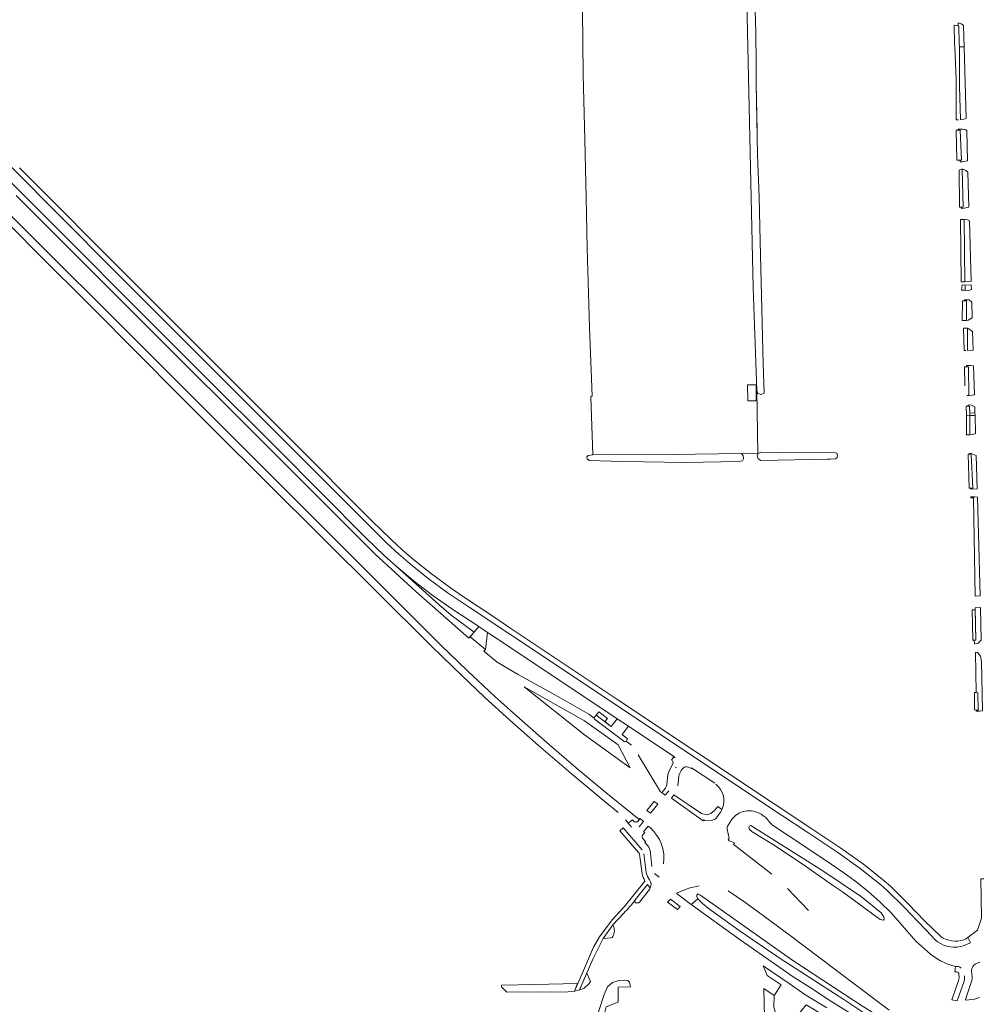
# Model space of a CAD drawing. Header units: metres. Extents: x 209813 to 223847, y 571801 to 587119.
# Tile 312 of 656: x 221085 to 221449, y 576081 to 576456. Entities that reach past the tile are written whole.
import ezdxf

# ---------------------------------------------------------------- set-up
doc = ezdxf.new("R2010")
doc.units = ezdxf.units.M
for name, color, linetype, lineweight in [('B-RO-GK-BESCHOEIING-G', 8, 'GK-BESCHOEIING', 0), ('B-RO-GR-BEPLANTING_CULTUUR_BOSPLANTSOEN-GV', 8, 'Continuous', 0), ('B-RO-GR-GRAS-GV', 8, 'Continuous', 0), ('B-RO-GR-GROENVOORZIENING-GV', 8, 'Continuous', 0), ('B-RO-GR-HAAG-GV', 8, 'Continuous', 0), ('B-RO-OG-TERREIN_CULTUURSCHEIDING-GV', 8, 'Continuous', 0), ('B-RO-OG-WATER_GREPPEL-GV', 8, 'Continuous', 0), ('B-RO-OG-WEG-GV', 8, 'Continuous', 0), ('B-RO-VH-VERHARDING_TEGEL-GV', 8, 'Continuous', 0)]:
    doc.layers.add(name, color=color, linetype=linetype, lineweight=lineweight)
doc.linetypes.add('GK-BESCHOEIING', pattern='A,30,-5,[1,NLCS.shx,S=1,R=0,X=0,Y=0],-5', length=40)

msp = doc.modelspace()

# ---------------------------------------------------------------- linework, layer by layer
at = {"layer": 'B-RO-GK-BESCHOEIING-G', "flags": 128}
for points in [[(221442.358, 576453.502), (221440.869, 576453.706), (221441.025, 576446.575)], [(221441.025, 576446.575), (221441.167, 576445.121)], [(221441.167, 576445.121), (221441.602, 576433.076), (221441.614, 576417.671), (221442.449, 576417.685)], [(221365.74, 576413.432), (221365.404, 576431.494), (221365.431, 576435.987)], [(221442.378, 576413.739), (221441.557, 576413.732), (221441.862, 576402.249), (221443.14, 576402.245)], [(221443.911, 576398.938), (221442.787, 576398.451), (221442.88, 576384.373), (221443.623, 576384.347)], [(221443.938, 576379.595), (221443.233, 576379.596), (221443.557, 576355.918), (221444.965, 576355.914)], [(221444.688, 576379.593), (221443.938, 576379.595)], [(221444.656, 576352.708), (221443.692, 576352.722), (221443.95, 576354.762), (221445.002, 576354.651)], [(221445.021, 576352.703), (221444.656, 576352.708)], [(221445.516, 576341.164), (221443.918, 576341.128), (221444.078, 576348.688), (221444.751, 576348.701)], [(221445.873, 576338.261), (221444.355, 576338.264), (221444.635, 576329.738), (221445.277, 576329.737)], [(221445.523, 576323.56), (221444.731, 576323.57), (221444.905, 576316.229)], [(221445.499, 576304.893), (221445.556, 576297.549), (221446.711, 576297.546)], [(221446.723, 576290.287), (221446.141, 576290.288), (221446.553, 576277.223), (221447.198, 576277.221)], [(221449.243, 576192.734), (221448.539, 576192.804), (221448.633, 576199.447), (221449.248, 576199.392)]]:
    msp.add_lwpolyline(points, dxfattribs=at)
at = {"layer": 'B-RO-GR-BEPLANTING_CULTUUR_BOSPLANTSOEN-GV', "flags": 128}
for points in [[(221428.438, 576062.309), (221430.591, 576062.131), (221425.856, 576066.571), (221425.183, 576066.262), (221423.792, 576066.787), (221413.73, 576072.52), (221398.822, 576082.425), (221374.549, 576098.108), (221358.931, 576108.71), (221347.041, 576117.295), (221344.941, 576118.976), (221343.192, 576120.749), (221340.589, 576118.634), (221359.26, 576105.23), (221373.121, 576095.478), (221379.545, 576091.121), (221386.033, 576086.952), (221393.9, 576081.748), (221409.855, 576071.915), (221416.233, 576068.172), (221424.43, 576063.436)], [(221441.028, 576006.494), (221441.791, 576009.754), (221428.865, 576008.831), (221397.24, 576008.831), (221394.812, 576011.5), (221391.029, 576012.675), (221383.832, 576012.437), (221381.474, 576012.998), (221380.429, 576016.519), (221379.38, 576056.66), (221391.31, 576076.35), (221384.406, 576080.374), (221381.189, 576076.403), (221377.309, 576074.606), (221373.524, 576075.079), (221372.105, 576079.334), (221372.234, 576083.948), (221368.277, 576086.684), (221369.749, 576026.243), (221375.286, 576026.305), (221375.508, 576006.318), (221386.996, 576006.705), (221389.533, 576004.282), (221403.95, 576004.697)]]:
    msp.add_lwpolyline(points, dxfattribs=at)
at = {"layer": 'B-RO-GR-GRAS-GV', "flags": 128}
for points in [[(221366.089, 576290.363), (221365.639, 576314.472), (221364.304, 576353.589), (221361.129, 576497.099), (221360.276, 576551.335), (221336.544, 576557.424), (221304.088, 576565.351), (221296.679, 576567.315), (221296.532, 576566.37), (221296.78, 576552.09), (221297.328, 576537.54), (221297.755, 576514.007), (221298.501, 576490.755), (221299.248, 576459.371), (221299.518, 576434.836), (221300.139, 576410.183), (221300.64, 576387.952), (221300.959, 576368.677), (221301.93, 576338.46), (221302.86, 576312.502), (221302.441, 576312.138), (221303.16, 576289.922), (221333.354, 576290.041), (221359.827, 576290.467)], [(221365.398, 576310.561), (221362.193, 576310.528), (221362.131, 576316.608), (221365.336, 576316.641)]]:
    msp.add_lwpolyline(points, close=True, dxfattribs=at)
at = {"layer": 'B-RO-GR-GROENVOORZIENING-GV', "flags": 128}
for points in [[(221083.345, 576388.827), (221092.929, 576379.207), (221220.241, 576252.157), (221235.672, 576237.903), (221255.917, 576220.093), (221257.862, 576222.363), (221249.178, 576228.921), (221244.395, 576233.002), (221228.158, 576247.511), (221223.731, 576251.497), (221216.541, 576258.45), (221182.82, 576292.34), (221154.099, 576321.027), (221078.026, 576397.223)], [(221352.334, 576154.799), (221350.769, 576155.992), (221349.635, 576154.553), (221348.169, 576153.253), (221346.758, 576152.866), (221344.546, 576153.309), (221334.06, 576160.386), (221333.074, 576159.167), (221345.202, 576150.566), (221345.408, 576150.847), (221345.652, 576150.67), (221348.604, 576150.82)]]:
    msp.add_lwpolyline(points, dxfattribs=at)
at = {"layer": 'B-RO-GR-HAAG-GV', "flags": 128}
for points in [[(221083.345, 576388.827), (221092.929, 576379.207), (221220.241, 576252.157), (221235.672, 576237.903), (221255.917, 576220.093), (221257.862, 576222.363), (221249.178, 576228.921), (221244.395, 576233.002), (221228.158, 576247.511), (221223.731, 576251.497), (221216.541, 576258.45), (221182.82, 576292.34), (221154.099, 576321.027), (221078.026, 576397.223)], [(221315.597, 576150.9), (221316.67, 576149.605), (221318.221, 576150.884), (221318.859, 576150.085), (221320.158, 576150.148), (221320.777, 576150.965), (221307.496, 576161.804), (221296.731, 576170.737), (221286.614, 576179.446), (221276.373, 576188.462), (221265.821, 576197.895), (221255.345, 576207.702), (221245.273, 576217.478), (221137.818, 576324.731), (221077.3, 576385.255)], [(221075.263, 576383.232), (221090.897, 576367.451), (221112.405, 576345.952), (221146.005, 576312.142), (221158.348, 576299.935), (221241.573, 576217.228), (221249.909, 576209.09), (221261.992, 576197.536), (221271.478, 576188.899), (221282.428, 576179.186), (221294.905, 576168.491), (221307.84, 576157.699), (221312.748, 576153.705)], [(221350.27, 576151.681), (221351.688, 576153.69)]]:
    msp.add_lwpolyline(points, dxfattribs=at)
msp.add_lwpolyline([(221276.981, 576201.594), (221299.934, 576183.234), (221317.39, 576170.744), (221312.802, 576179.528), (221300, 576188.607)], close=True, dxfattribs=at)
at = {"layer": 'B-RO-GR-HAAG-GV'}
for points in [[(221351.688, 576153.69, 0.0407748), (221352.334, 576154.799)], [(221348.604, 576150.82, 0.2394149), (221350.27, 576151.681)]]:
    msp.add_lwpolyline(points, format="xyb", dxfattribs=at)
at = {"layer": 'B-RO-OG-TERREIN_CULTUURSCHEIDING-GV', "flags": 128}
for points in [[(221228.158, 576247.511), (221244.395, 576233.002), (221249.178, 576228.921), (221257.862, 576222.363), (221259.695, 576224.503), (221249.743, 576231.104), (221242.312, 576236.258), (221235.166, 576241.716)], [(221413.024, 576115.48), (221414.08, 576113.943), (221414.204, 576113.073), (221413.982, 576112.615), (221412.638, 576112.887), (221398.301, 576123.486), (221394.89, 576125.74), (221382.952, 576134.072), (221371.677, 576141.627), (221363.858, 576146.327), (221362.864, 576147.262), (221362.581, 576148.085), (221362.851, 576148.638), (221363.421, 576148.716), (221390.854, 576131.443), (221405.572, 576121.508)], [(221300.895, 576092.528), (221298.045, 576086.063), (221298.237, 576086.107), (221299.709, 576086.689), (221301.801, 576088.519), (221302.274, 576089.289)], [(221270.412, 576085.177), (221293.743, 576085.343), (221296.103, 576085.639), (221297.364, 576088.541), (221280.899, 576088.193), (221268.347, 576087.949), (221268.347, 576087.24)]]:
    msp.add_lwpolyline(points, close=True, dxfattribs=at)
at = {"layer": 'B-RO-OG-TERREIN_CULTUURSCHEIDING-GV'}
for points in [[(221361.195, 576154.189, 0.2133977), (221356.054, 576150.865)], [(221364.342, 576154.167, 0.0934244), (221361.195, 576154.189)], [(221367.259, 576153.021, 0.0918415), (221364.342, 576154.167)], [(221370.099, 576150.535, 0.1033292), (221368.475, 576152.212)], [(221354.675, 576148.818, 0.2043285), (221354.365, 576147.316)], [(221371.67, 576148.877, -0.0957009), (221370.099, 576150.535)], [(221319.164, 576119.824, 0.4815215), (221319.577, 576119.261)], [(221310.748, 576106.392, 0.2496182), (221310.819, 576110.923)], [(221310.067, 576105.984, 0.2274822), (221310.748, 576106.392)], [(221441.409, 576095.077, -0.1397409), (221430.708, 576100.788)]]:
    msp.add_lwpolyline(points, format="xyb", dxfattribs=at)
at = {"layer": 'B-RO-OG-TERREIN_CULTUURSCHEIDING-GV', "flags": 128}
for points in [[(221368.475, 576152.212), (221367.259, 576153.021)], [(221354.365, 576147.316), (221355.048, 576143.766), (221354.665, 576143.174), (221355.138, 576142.876), (221355.505, 576142.715), (221356.778, 576142.286), (221357.108, 576142.095), (221356.747, 576141.521), (221357.699, 576140.803), (221371.377, 576130.154)], [(221356.054, 576150.865), (221354.675, 576148.818)], [(221430.708, 576100.788), (221428.355, 576102.704), (221426.384, 576104.561), (221422.776, 576108.659), (221416.839, 576115.458), (221412.566, 576119.677), (221408.015, 576123.631), (221403.318, 576127.386), (221398.471, 576130.948), (221393.969, 576134.05), (221383.548, 576141.025), (221371.67, 576148.877)], [(221320.972, 576119.571), (221324.712, 576124.301), (221325.045, 576124.877), (221323.958, 576126.246), (221319.306, 576120.357), (221319.164, 576119.824)], [(221343.686, 576125.742), (221339.782, 576124.836), (221335.094, 576122.936)], [(221377.393, 576124.78), (221385.287, 576116.357)], [(221335.094, 576122.936), (221335.409, 576122.635), (221340.589, 576118.634), (221343.192, 576120.749), (221343.063, 576120.879), (221342.749, 576121.749), (221342.797, 576122.208), (221343.178, 576122.666), (221343.952, 576122.363), (221344.71, 576121.855), (221358.101, 576112.303), (221379.339, 576097.259), (221406.329, 576079.623), (221425.756, 576067.747), (221426.055, 576067.462), (221426.212, 576066.734), (221425.856, 576066.571), (221430.591, 576062.131), (221431.815, 576062.03), (221432.773, 576062.03), (221432.44, 576063.751), (221434.208, 576064.995), (221435.364, 576068.048)], [(221416.125, 576078.336), (221394.451, 576094.662), (221378.847, 576106.507), (221368.23, 576114.37), (221361.11, 576119.47), (221354.698, 576123.849)], [(221319.577, 576119.261), (221320.378, 576119.224), (221320.654, 576119.32), (221320.972, 576119.571)], [(221310.819, 576110.923), (221307.068, 576105.674)], [(221307.068, 576105.674), (221310.067, 576105.984)], [(221392.268, 576079.221), (221384.329, 576084.083), (221377.971, 576088.54), (221368.106, 576095.223), (221369.632, 576091.627), (221374.968, 576087.976), (221372.234, 576083.948), (221372.105, 576079.334)], [(221441.878, 576092.948), (221441.106, 576093.044), (221441.409, 576095.077)], [(221439.972, 576082.321), (221442.557, 576089.738), (221442.794, 576090.656), (221442.662, 576092.136)]]:
    msp.add_lwpolyline(points, dxfattribs=at)
at = {"layer": 'B-RO-OG-WATER_GREPPEL-GV', "flags": 128}
for points in [[(221368.439, 576313.487), (221368.038, 576324.646), (221366.931, 576371.238), (221366.581, 576388.126), (221365.91, 576404.332), (221365.404, 576431.494), (221365.433, 576439.127), (221365.252, 576450.77), (221364.595, 576472.104), (221364.285, 576490.045), (221363.675, 576510.81), (221363.562, 576525.526), (221362.64, 576549.968), (221362.533, 576551.453), (221360.276, 576551.335), (221361.129, 576497.099), (221364.304, 576353.589), (221365.639, 576314.472), (221366.083, 576313.317), (221367.317, 576312.975)], [(221360.513, 576288.729), (221360.39, 576289.629), (221359.827, 576290.467), (221333.354, 576290.041), (221303.16, 576289.922), (221301.338, 576289.749), (221300.901, 576289.217), (221300.963, 576288.448), (221301.744, 576287.809), (221314.351, 576287.45), (221338.631, 576287.087), (221358.573, 576287.419), (221360.194, 576287.659), (221360.55, 576288.459)], [(221366.041, 576288.867), (221366.161, 576288.459), (221367.193, 576287.868), (221392.497, 576288.334), (221393.633, 576288.311), (221395.638, 576288.483), (221396.275, 576288.963), (221396.33, 576289.748), (221396.084, 576290.567), (221395.468, 576290.755), (221373.374, 576290.87), (221367.112, 576290.958), (221366.089, 576290.363), (221365.834, 576289.58)], [(221448.884, 576230.939), (221447.729, 576230.948), (221447.921, 576219.378), (221448.521, 576219.332), (221449.059, 576219.375)]]:
    msp.add_lwpolyline(points, close=True, dxfattribs=at)
at = {"layer": 'B-RO-OG-WEG-GV', "flags": 128}
for points in [[(221442.358, 576453.502), (221442.635, 576453.163), (221442.746, 576446.632), (221442.843, 576445.418), (221444.655, 576445.472), (221444.413, 576453.458), (221444.118, 576453.822), (221443.47, 576454.234), (221442.344, 576454.618)], [(221443.14, 576402.245), (221443.084, 576401.645), (221443.901, 576401.643), (221445.972, 576401.953), (221445.622, 576413.519), (221444.99, 576413.962), (221443.883, 576414.107), (221442.363, 576414.083), (221442.378, 576413.739), (221443.123, 576413.745), (221443.681, 576402.244)], [(221443.623, 576384.347), (221443.652, 576383.985), (221443.781, 576383.897), (221444.714, 576383.942), (221446.485, 576384.341), (221446.095, 576397.714), (221445.822, 576397.969), (221445.333, 576398.334), (221444.574, 576398.636), (221443.919, 576398.642), (221444.304, 576384.323)], [(221444.965, 576355.914), (221447.311, 576355.983), (221446.636, 576379.136), (221445.874, 576379.558), (221445.021, 576379.75), (221444.688, 576379.593)], [(221447.348, 576354.718), (221445.025, 576354.649), (221445.021, 576352.703), (221446.333, 576352.621), (221447.398, 576353.01)], [(221447.54, 576348.129), (221447.162, 576348.57), (221446.578, 576348.983), (221444.751, 576349.007), (221444.751, 576348.701), (221445.534, 576348.716), (221445.516, 576341.164), (221446.18, 576341.234), (221447.715, 576342.141)], [(221447.865, 576336.989), (221446.505, 576337.975), (221445.873, 576338.261), (221445.9, 576329.736), (221448.074, 576329.82)], [(221448.568, 576312.847), (221448.246, 576323.898), (221447.137, 576323.991), (221445.523, 576323.995), (221445.523, 576323.56), (221446.376, 576323.55), (221446.462, 576312.621), (221445.855, 576312.622), (221445.847, 576312.435)], [(221448.702, 576308.256), (221447.513, 576308.854), (221446.182, 576308.972), (221446.199, 576308.563), (221446.753, 576308.555), (221446.777, 576305.895), (221448.769, 576305.953)], [(221449.61, 576277.077), (221449.241, 576289.764), (221447.391, 576290.538), (221446.695, 576290.54), (221446.723, 576290.287), (221447.327, 576290.285), (221447.913, 576277.219), (221447.198, 576277.221), (221447.228, 576276.905)], [(221447.255, 576273.564), (221448.237, 576273.533), (221448.804, 576236.147), (221450.801, 576236.205), (221449.703, 576273.889), (221448.76, 576273.959), (221447.241, 576273.931)], [(221448.488, 576219.335), (221448.558, 576217.898), (221448.755, 576217.905), (221449.943, 576218.266), (221451.173, 576219.334), (221450.93, 576231.782), (221448.872, 576231.723), (221449.059, 576219.375)], [(221261.663, 576215.139), (221266.654, 576210.93), (221274.666, 576206.338), (221290.904, 576197.205), (221301.61, 576191.144), (221303.662, 576189.657), (221303.697, 576189.856), (221303.796, 576190.035), (221305.41, 576191.995), (221308.684, 576189.543), (221307.771, 576188.314), (221310.186, 576186.473), (221312.373, 576189.417), (221268.879, 576218.42), (221262.999, 576222.317), (221262.191, 576215.743)], [(221451.642, 576192.37), (221451.316, 576211.128), (221450.833, 576213.313), (221449.949, 576214.422), (221449.428, 576214.803), (221448.948, 576214.615), (221449.248, 576199.392), (221449.914, 576199.333), (221450.009, 576192.658), (221449.243, 576192.734), (221449.222, 576192.243), (221450.562, 576192.262)], [(221308.715, 576087.286), (221307.406, 576084.286), (221305.269, 576077.775), (221303.544, 576069.074), (221302.922, 576056.149), (221304.403, 575995.584), (221306.705, 575992.978), (221305.538, 576033.589), (221305.123, 576053.992), (221305.538, 576066.019), (221306.533, 576072.985), (221308.192, 576079.662), (221312.795, 576081.487), (221312.795, 576087.085), (221317.536, 576087.316), (221317.167, 576089.092), (221316.524, 576089.63), (221315.084, 576089.807), (221313.087, 576089.692), (221310.626, 576088.896)]]:
    msp.add_lwpolyline(points, close=True, dxfattribs=at)
for points in [[(221442.843, 576445.418), (221442.855, 576445.261), (221442.937, 576430.277), (221443.259, 576417.698), (221443.67, 576417.618), (221445.484, 576418.09), (221444.655, 576445.472)], [(221446.199, 576308.563), (221445.471, 576308.574), (221445.499, 576304.893), (221446.786, 576304.932), (221446.853, 576297.546), (221447.993, 576297.67), (221448.997, 576298.133), (221448.796, 576305.008), (221446.786, 576304.95), (221446.777, 576305.895)], [(221329.435, 576161.273), (221330.839, 576163.001), (221331.108, 576163.498), (221331.247, 576163.839), (221331.37, 576164.383), (221331.78, 576168.004), (221332.088, 576169.188), (221332.716, 576170.618), (221333.694, 576172.194), (221333.704, 576172.569), (221333.649, 576172.944), (221333.463, 576173.3), (221333.343, 576173.474), (221333.12, 576173.597), (221333.976, 576175.008), (221316.705, 576186.527), (221314.321, 576183.351), (221316.409, 576181.78), (221315.797, 576180.908), (221317.896, 576179.356)], [(221320.395, 576175.686), (221328.929, 576161.63), (221329.435, 576161.273)], [(221340.752, 576170.688), (221340.559, 576170.435), (221339.544, 576170.976), (221339.013, 576171.144), (221338.444, 576171.099), (221337.992, 576170.934), (221337.549, 576170.592), (221337.213, 576170.214), (221336.821, 576169.636), (221336.245, 576168.626), (221335.997, 576168.034), (221335.879, 576167.598), (221335.508, 576163.836)], [(221349.584, 576164.811), (221340.752, 576170.688)], [(221334.06, 576160.386), (221344.546, 576153.309), (221346.758, 576152.866), (221348.169, 576153.253), (221349.635, 576154.553), (221350.769, 576155.992), (221352.334, 576154.799)], [(221325.068, 576147.821), (221324.282, 576148.472), (221322.501, 576146.343), (221322.901, 576146.015), (221322.105, 576145.086)], [(221322.039, 576143.92), (221323.264, 576142.652), (221322.934, 576142.277), (221323.941, 576141.15)], [(221325.157, 576138.242), (221325.682, 576133.146)], [(221326.653, 576130.443), (221328.399, 576129.027)], [(221450.644, 576096.675), (221448.844, 576095.85), (221448.252, 576095.385), (221447.992, 576095.075), (221447.827, 576094.787), (221447.657, 576094.432), (221447.556, 576094.118), (221447.485, 576093.721), (221447.463, 576093.428), (221447.613, 576092.002), (221447.688, 576091.194), (221447.665, 576090.437), (221447.564, 576089.696), (221445.154, 576082.45), (221445.261, 576082.263), (221445.478, 576082.211), (221448.585, 576082.61), (221450.495, 576083.174)]]:
    msp.add_lwpolyline(points, dxfattribs=at)
at = {"layer": 'B-RO-OG-WEG-GV'}
for points in [[(221352.334, 576154.799, 0.354473), (221350.019, 576164.444)], [(221330.096, 576134.193, 0.2500408), (221325.068, 576147.821)], [(221322.105, 576145.086, 0.2040457), (221322.039, 576143.92)], [(221323.941, 576141.15, -0.1723929), (221325.157, 576138.242)]]:
    msp.add_lwpolyline(points, format="xyb", dxfattribs=at)
at = {"layer": 'B-RO-VH-VERHARDING_TEGEL-GV', "flags": 128}
for points in [[(221081.283, 576399.883), (221120.134, 576360.908), (221156.516, 576324.459), (221186.537, 576294.47), (221217.268, 576263.69), (221224.787, 576256.198), (221229.194, 576252.131), (221233.606, 576248.321), (221240.385, 576242.904), (221247.638, 576237.547), (221252.625, 576234.165), (221255.956, 576231.951), (221271.173, 576221.87), (221375.036, 576152.662), (221385.085, 576146.056), (221396.462, 576138.444), (221405.091, 576132.376), (221412.904, 576126.103), (221415.178, 576124.113), (221421.868, 576117.45), (221426.707, 576112.386), (221430.325, 576108.742), (221433.511, 576105.314)], [(221435.71, 576106.43), (221429.558, 576112.376), (221423.33, 576118.862), (221416.573, 576125.592), (221414.21, 576127.661), (221406.319, 576133.996), (221397.608, 576140.123), (221386.208, 576147.75), (221372.197, 576156.961), (221312.688, 576196.615), (221271.887, 576223.824), (221265.456, 576228.207), (221253.803, 576235.923), (221248.849, 576239.282), (221241.675, 576244.582), (221234.96, 576249.948), (221230.603, 576253.71), (221226.248, 576257.729), (221218.862, 576264.89), (221188.154, 576295.694), (221127.637, 576356.225), (221084.596, 576399.369)], [(221315.797, 576180.908), (221316.409, 576181.78), (221314.321, 576183.351), (221316.705, 576186.527), (221312.373, 576189.417), (221310.186, 576186.473), (221304.474, 576190.814), (221303.796, 576190.035), (221303.697, 576189.856), (221303.662, 576189.657), (221303.691, 576189.455), (221303.782, 576189.274), (221314.924, 576180.813)], [(221307.771, 576188.314), (221308.684, 576189.543), (221305.41, 576191.995), (221304.474, 576190.814)], [(221333.976, 576175.008), (221333.12, 576173.597), (221333.343, 576173.474), (221333.463, 576173.3), (221333.649, 576172.944), (221333.704, 576172.569), (221333.694, 576172.194), (221332.716, 576170.618), (221332.088, 576169.188), (221331.78, 576168.004), (221331.37, 576164.383), (221331.247, 576163.839), (221331.108, 576163.498), (221330.839, 576163.001), (221329.435, 576161.273), (221330.738, 576160.308), (221332.094, 576161.932)], [(221334.665, 576170.654), (221334.851, 576170.921)], [(221320.757, 576148.185), (221322.472, 576150.289), (221321.13, 576151.377), (221320.158, 576150.148), (221318.859, 576150.085), (221318.221, 576150.884), (221316.67, 576149.605)], [(221321.96, 576139.437), (221314.661, 576147.858), (221313.411, 576146.764), (221320.592, 576138.48), (221320.798, 576138.145), (221320.917, 576137.84), (221321.925, 576130.334)], [(221316.67, 576149.605), (221317.883, 576148.165)], [(221323.532, 576130.829), (221322.602, 576138.007)], [(221453.124, 576114.077), (221453.069, 576128.377), (221450.96, 576128.37), (221451.32, 576113.42), (221449.79, 576108.83), (221446.043, 576106.074)], [(221322.978, 576127.583), (221315.109, 576117.722), (221310.478, 576112.767), (221305.73, 576106.262), (221303.461, 576102.373), (221299.915, 576094.41), (221296.103, 576085.639), (221296.338, 576085.669), (221298.045, 576086.063), (221303.115, 576097.747), (221307.068, 576105.674), (221310.819, 576110.923)], [(221319.306, 576120.357), (221323.958, 576126.246), (221325.045, 576124.877)], [(221310.819, 576110.923), (221314.936, 576115.303)], [(221447.104, 576104.073), (221446.043, 576106.074), (221445.18, 576105.44), (221444.557, 576105.207)], [(221442.662, 576092.136), (221442.794, 576090.656), (221442.557, 576089.738), (221439.972, 576082.321), (221442.008, 576081.987), (221444.629, 576089.453)]]:
    msp.add_lwpolyline(points, dxfattribs=at)
for points in [[(221448.796, 576305.008), (221448.769, 576305.953), (221446.777, 576305.895), (221446.786, 576304.95)], [(221259.695, 576224.503), (221256.425, 576220.686), (221262.191, 576215.743), (221262.999, 576222.317)], [(221323.767, 576154.473), (221325.102, 576153.431), (221327.914, 576156.895), (221326.567, 576157.833)], [(221331.576, 576119.584), (221335.469, 576116.714), (221336.396, 576117.906), (221332.692, 576120.652)]]:
    msp.add_lwpolyline(points, close=True, dxfattribs=at)
at = {"layer": 'B-RO-VH-VERHARDING_TEGEL-GV'}
for points in [[(221314.924, 576180.813, 0.4476912), (221315.797, 576180.908)], [(221334.58, 576174.514, 0.0656449), (221333.976, 576175.008)], [(221321.925, 576130.334, 0.0602019), (221322.978, 576127.583)], [(221324.753, 576127.974, -0.1126519), (221323.532, 576130.829)], [(221325.045, 576124.877, 0.2769852), (221324.753, 576127.974)], [(221314.936, 576115.303, 0.0171767), (221319.306, 576120.357)], [(221444.557, 576105.207, -0.2352413), (221435.71, 576106.43)], [(221433.511, 576105.314, 0.259193), (221443.25, 576102.652)], [(221443.25, 576102.652, 0.0716938), (221447.104, 576104.073)], [(221443.54, 576094.442, 0.1869928), (221441.409, 576095.077)], [(221441.878, 576092.948, -0.3508576), (221442.662, 576092.136)], [(221444.629, 576089.453, 0.0889741), (221444.796, 576091.42)]]:
    msp.add_lwpolyline(points, format="xyb", dxfattribs=at)

doc.saveas('drawing.dxf')
